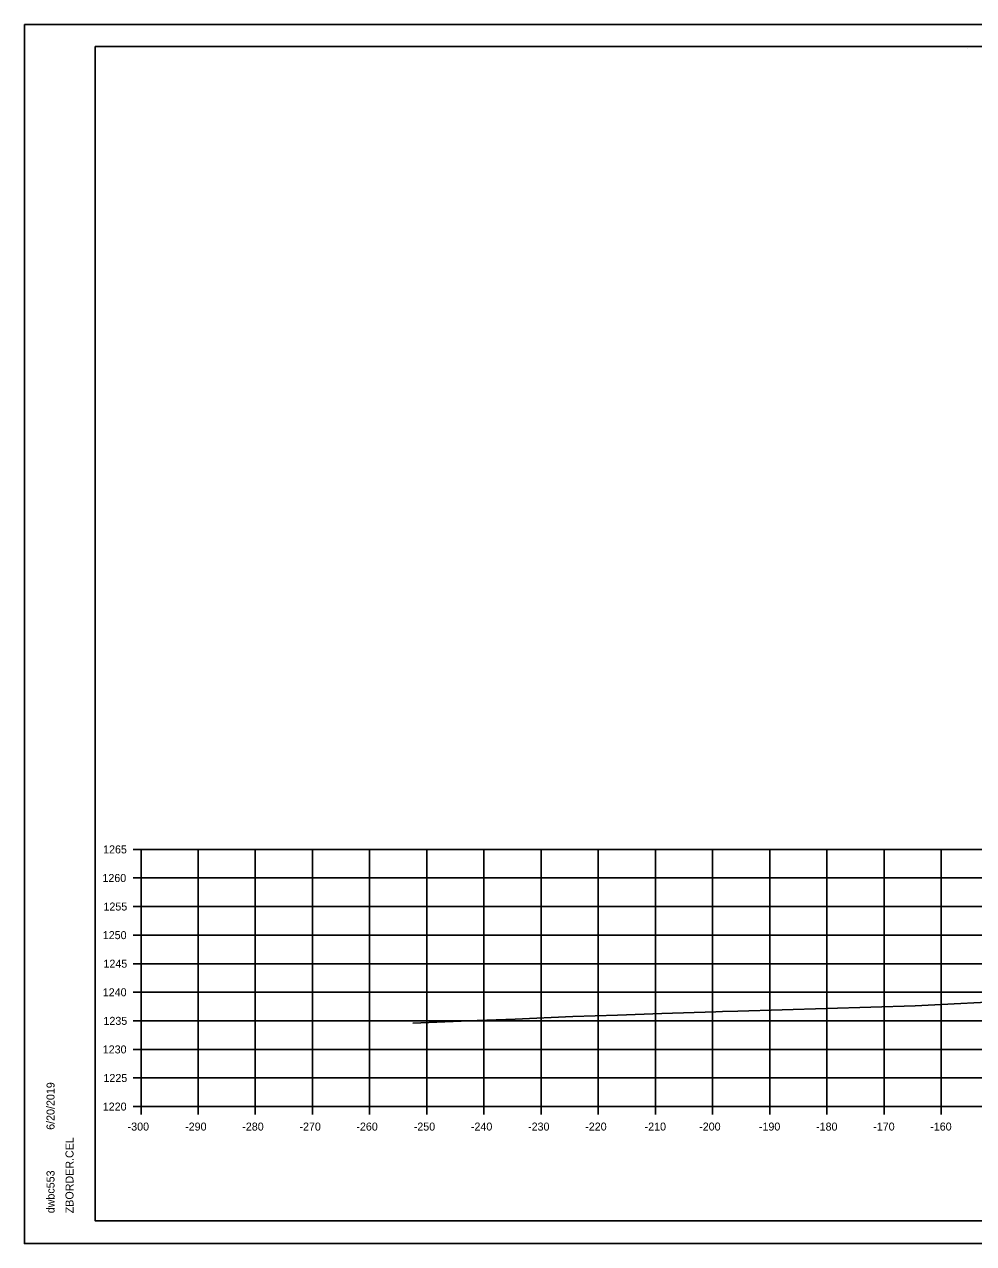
# Model space of a CAD drawing. Extents: x -70 to 701944, y -4 to 666871.
# Drawn here: x 667812.2 to 667978.3, y 660321.8 to 660535.1 of the extents above; entities that cross this region are included whole.
import ezdxf

# ---------------------------------------------------------------- set-up
doc = ezdxf.new("R2010")
doc.units = 0
for name, color, linetype in [('R_Axis', 7, 'Continuous'), ('R_Axis Annot', 7, 'Continuous'), ('R_Border', 7, 'Continuous'), ('R_Exist Surface', 7, 'Continuous'), ('R_Grid', 7, 'Continuous'), ('R_No Plot', 7, 'Continuous')]:
    doc.layers.add(name, color=color, linetype=linetype)

msp = doc.modelspace()

# ---------------------------------------------------------------- linework, layer by layer
at = {"layer": 'R_Axis'}
for p, q in [((667831.21, 660390.75), (667832.61, 660390.75)), ((667832.61, 660345.75), (667832.61, 660390.75)), ((667831.21, 660385.75), (667832.61, 660385.75)), ((667831.21, 660380.75), (667832.61, 660380.75)), ((667831.21, 660375.75), (667832.61, 660375.75)), ((667831.21, 660370.75), (667832.61, 660370.75)), ((667831.21, 660365.75), (667832.61, 660365.75)), ((667831.21, 660360.75), (667832.61, 660360.75)), ((667831.21, 660355.75), (667832.61, 660355.75)), ((667831.21, 660350.75), (667832.61, 660350.75)), ((667831.21, 660345.75), (667832.61, 660345.75)), ((667832.61, 660345.75), (668132.61, 660345.75)), ((667832.61, 660344.35), (667832.61, 660345.75)), ((667842.61, 660344.35), (667842.61, 660345.75)), ((667852.61, 660344.35), (667852.61, 660345.75)), ((667862.61, 660344.35), (667862.61, 660345.75)), ((667872.61, 660344.35), (667872.61, 660345.75)), ((667882.61, 660344.35), (667882.61, 660345.75)), ((667892.61, 660344.35), (667892.61, 660345.75)), ((667902.61, 660344.35), (667902.61, 660345.75)), ((667912.61, 660344.35), (667912.61, 660345.75)), ((667922.61, 660344.35), (667922.61, 660345.75)), ((667932.61, 660344.35), (667932.61, 660345.75)), ((667942.61, 660344.35), (667942.61, 660345.75)), ((667952.61, 660344.35), (667952.61, 660345.75)), ((667962.61, 660344.35), (667962.61, 660345.75)), ((667972.61, 660344.35), (667972.61, 660345.75))]:
    msp.add_line(p, q, dxfattribs=at)
at = {"layer": 'R_Border'}
for p, q in [((667824.61, 660531.21), (668140.79, 660531.21)), ((667824.61, 660325.75), (667824.61, 660531.21)), ((667977.13, 660530.95), (667977.13, 660530.95)), ((667977.13, 660530.95), (667977.13, 660530.95)), ((667824.61, 660325.75), (667824.61, 660325.75)), ((668140.79, 660325.75), (667824.61, 660325.75))]:
    msp.add_line(p, q, dxfattribs=at)
at = {"layer": 'R_Exist Surface'}
msp.add_lwpolyline([(667880.17, 660360.33), (667891.45, 660360.82), (667898.06, 660361.06), (667908.16, 660361.51), (667915.97, 660361.77), (667923.71, 660362.03), (667933.17, 660362.35), (667934.35, 660362.38), (667937.02, 660362.42), (667968.07, 660363.35), (667986.33, 660364.32), (667994.76, 660364.7), (668016.02, 660363.96), (668032.75, 660363.38), (668036, 660363.53), (668048.1, 660364.15), (668057.2, 660364.64), (668059.14, 660364.73), (668083.7, 660365.31), (668097.39, 660365.62), (668099.37, 660365.63), (668102.92, 660365.59), (668128.45, 660365.44), (668132.61, 660365.55)], dxfattribs=at)
at = {"layer": 'R_Grid'}
for p, q in [((667832.61, 660390.75), (668132.61, 660390.75)), ((667832.61, 660345.75), (667832.61, 660390.75)), ((667842.61, 660345.75), (667842.61, 660390.75)), ((667852.61, 660345.75), (667852.61, 660390.75)), ((667862.61, 660345.75), (667862.61, 660390.75)), ((667872.61, 660345.75), (667872.61, 660390.75)), ((667882.61, 660345.75), (667882.61, 660390.75)), ((667892.61, 660345.75), (667892.61, 660390.75)), ((667902.61, 660345.75), (667902.61, 660390.75)), ((667912.61, 660345.75), (667912.61, 660390.75)), ((667922.61, 660345.75), (667922.61, 660390.75)), ((667932.61, 660345.75), (667932.61, 660390.75)), ((667942.61, 660345.75), (667942.61, 660390.75)), ((667952.61, 660345.75), (667952.61, 660390.75)), ((667962.61, 660345.75), (667962.61, 660390.75)), ((667972.61, 660345.75), (667972.61, 660390.75)), ((667832.61, 660385.75), (668132.61, 660385.75)), ((667832.61, 660380.75), (668132.61, 660380.75)), ((667832.61, 660375.75), (668132.61, 660375.75)), ((667832.61, 660370.75), (668132.61, 660370.75)), ((667832.61, 660365.75), (668132.61, 660365.75)), ((667832.61, 660360.75), (668132.61, 660360.75)), ((667832.61, 660355.75), (668132.61, 660355.75)), ((667832.61, 660350.75), (668132.61, 660350.75)), ((667832.61, 660345.75), (668132.61, 660345.75))]:
    msp.add_line(p, q, dxfattribs=at)
at = {"layer": 'R_No Plot'}
for p, q in [((667812.21, 660535.11), (668145.55, 660535.11)), ((667812.21, 660321.77), (668145.55, 660321.77))]:
    msp.add_line(p, q, dxfattribs=at)
for points in [[(667812.21, 660535.11), (668145.55, 660535.11), (668145.55, 660321.77), (667812.21, 660321.77)], [(668058.53, 660531.21), (668058.53, 660521.33), (668094.27, 660521.33), (668094.27, 660518.41), (668117.47, 660518.41), (668117.47, 660494.08), (668140.79, 660494.08), (668140.79, 660325.75), (667824.61, 660325.75), (667824.61, 660531.21)]]:
    msp.add_lwpolyline(points, close=True, dxfattribs=at)

# ---------------------------------------------------------------- texts
at = {"layer": 'R_Axis Annot'}
for s, p in [('1265', (667825.98, 660390.05)), ('1260', (667825.86, 660385.05)), ('1255', (667826.04, 660380.05)), ('1250', (667825.92, 660375.05)), ('1245', (667826.04, 660370.05)), ('1240', (667825.92, 660365.05)), ('1235', (667826.04, 660360.05)), ('1230', (667825.92, 660355.05)), ('1225', (667826.04, 660350.05)), ('1220', (667825.92, 660345.05)), ('-300', (667830.27, 660341.55)), ('-290', (667840.33, 660341.55)), ('-280', (667850.33, 660341.55)), ('-270', (667860.33, 660341.55)), ('-260', (667870.29, 660341.55)), ('-250', (667880.33, 660341.55)), ('-240', (667890.33, 660341.55)), ('-230', (667900.33, 660341.55)), ('-220', (667910.33, 660341.55)), ('-210', (667920.72, 660341.55)), ('-200', (667930.27, 660341.55)), ('-190', (667940.72, 660341.55)), ('-180', (667950.72, 660341.55)), ('-170', (667960.72, 660341.55)), ('-160', (667970.69, 660341.55))]:
    msp.add_text(s, height=1.4, dxfattribs=at).set_placement(p)
at = {"layer": 'R_Border'}
for s, p in [('6/20/2019', (667817.48, 660341.68)), ('ZBORDER.CEL', (667820.8, 660327.08)), ('dwbc553', (667817.48, 660327.08))]:
    msp.add_text(s, height=1.4, rotation=90, dxfattribs=at).set_placement(p)

doc.saveas('drawing.dxf')
